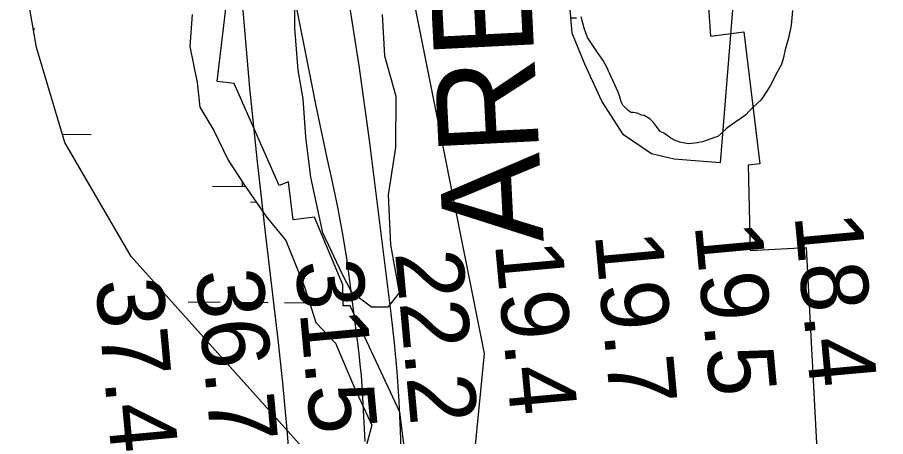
# Model space of a CAD drawing. Extents: x 3271442 to 3309282, y 752266 to 777610.
# Drawn here: x 3284421 to 3285287, y 758745 to 759163 of the extents above; entities that cross this region are included whole.
import ezdxf

# ---------------------------------------------------------------- set-up
doc = ezdxf.new("R2010")
doc.units = 0
for name, color, linetype in [('V-CHAN-NAID', 7, 'Continuous'), ('V-RIVR-RANG', 7, 'Continuous'), ('V-RRAP-RVMT', 7, 'Continuous'), ('V-RRAP-RVMT-IDEN', 7, 'Continuous'), ('V-SITE-VEGE', 7, 'Continuous'), ('V-TOPO-MAJR', 7, 'Continuous'), ('V-TOPO-MINR', 7, 'Continuous'), ('V-TOPO-SHOR', 7, 'Continuous'), ('V-WETL-SWMP', 7, 'Continuous')]:
    doc.layers.add(name, color=color, linetype=linetype)

msp = doc.modelspace()

# ---------------------------------------------------------------- linework, layer by layer
at = {"layer": 'V-RRAP-RVMT'}
for p, q in [((3284620.39, 759099.04), (3284636.34, 759233.86)), ((3285105.55, 759237.76), (3285112.16, 759144.27)), ((3285112.16, 759144.27), (3285145.37, 759148.31)), ((3285145.37, 759148.31), (3285161.29, 759016.77)), ((3284637.31, 759096.81), (3284620.39, 759099.04)), ((3284682.24, 758995.12), (3284637.31, 759096.81)), ((3285161.29, 759016.77), (3285149.86, 759015.37)), ((3285149.86, 759015.37), (3285151.73, 758930.26)), ((3284691.44, 758998.91), (3284682.24, 758995.12)), ((3284696.05, 758961.09), (3284691.44, 758998.91)), ((3284717.39, 758963.75), (3284696.05, 758961.09)), ((3284745.6, 758896.06), (3284717.39, 758963.75)), ((3285151.73, 758930.26), (3285207.65, 758933.29)), ((3285207.65, 758933.29), (3285218.54, 758725.16)), ((3284745.94, 758875.14), (3284745.6, 758896.06)), ((3284752.86, 758875.33), (3284745.94, 758875.14)), ((3284802.41, 758769.22), (3284752.86, 758875.33)), ((3284821.16, 758627.23), (3284802.41, 758769.22))]:
    msp.add_line(p, q, dxfattribs=at)
at = {"layer": 'V-SITE-VEGE'}
for p, q in [((3284697.69, 759152.25), (3284697.76, 759229.27)), ((3284595.32, 759165.72), (3284592.97, 759133.99)), ((3284784.97, 759165.84), (3284787.22, 759124.43)), ((3284701.24, 759110.2), (3284697.69, 759152.25)), ((3284592.97, 759133.99), (3284600.36, 759097.79)), ((3284787.22, 759124.43), (3284798.52, 759084.39)), ((3284705.98, 759081.76), (3284701.24, 759110.2)), ((3284600.36, 759097.79), (3284603.13, 759073.22)), ((3284708.86, 759043.59), (3284705.98, 759081.76)), ((3284798.52, 759084.39), (3284798.26, 759033.25)), ((3284603.13, 759073.22), (3284616.9, 759050.02)), ((3284616.9, 759050.02), (3284631.36, 759020.35)), ((3284713.69, 759003.49), (3284708.86, 759043.59)), ((3284798.26, 759033.25), (3284790.85, 758985.95)), ((3284631.36, 759020.35), (3284647.07, 758996.52)), ((3284725.76, 758947.92), (3284713.69, 759003.49)), ((3284647.07, 758996.52), (3284669.32, 758964.32)), ((3284790.85, 758985.95), (3284793.16, 758936.12)), ((3284669.32, 758964.32), (3284688.92, 758940.52)), ((3284744.83, 758907.28), (3284725.76, 758947.92)), ((3284688.92, 758940.52), (3284707.39, 758894.05)), ((3284793.16, 758936.12), (3284801.93, 758888.29)), ((3284754.68, 758888.59), (3284744.83, 758907.28)), ((3284707.39, 758894.05), (3284718.66, 758858.54)), ((3284774.21, 758873.84), (3284754.68, 758888.59)), ((3284801.93, 758888.29), (3284790.39, 758873.96)), ((3284790.39, 758873.96), (3284774.21, 758873.84)), ((3284718.66, 758858.54), (3284738.23, 758837.97)), ((3284738.23, 758837.97), (3284757.33, 758793.45)), ((3284757.33, 758793.45), (3284774.44, 758756.04)), ((3284774.44, 758756.04), (3284769.41, 758736.58))]:
    msp.add_line(p, q, dxfattribs=at)
msp.add_lwpolyline([(3285193.9, 759169.86), (3285192.74, 759155.16), (3285190.11, 759142.32), (3285186.75, 759130.94), (3285184.88, 759122.86), (3285183.01, 759115.89), (3285178.56, 759108.19), (3285171.52, 759093.89), (3285164.12, 759082.54), (3285162.27, 759080.34), (3285155.26, 759073.76), (3285151.2, 759069.73), (3285147.14, 759065.34), (3285133.14, 759055.85), (3285128.34, 759052.2), (3285122.81, 759047.08), (3285119.49, 759044.15), (3285115.07, 759042.7), (3285112.5, 759041.61), (3285104.4, 759038.71), (3285101.83, 759038.35), (3285099.25, 759037.63), (3285090.43, 759036.93), (3285081.62, 759038.44), (3285079.05, 759039.56), (3285076.85, 759039.93), (3285072.81, 759042.52), (3285066.22, 759046.96), (3285062.19, 759049.18), (3285058.54, 759053.98), (3285055.25, 759058.03), (3285051.59, 759061.72), (3285046.09, 759065.06), (3285043.52, 759065.44), (3285039.12, 759067.29), (3285035.08, 759068.05), (3285032.88, 759068.06), (3285029.58, 759070.64), (3285024.83, 759075.44), (3285023.01, 759078.75), (3285021.56, 759084.64), (3285020.11, 759088.32), (3285011.37, 759107.1), (3285010.65, 759109.31), (3285009.56, 759111.89), (3285005.18, 759119.99), (3284999.71, 759127.73), (3284989.48, 759142.84), (3284986.22, 759152.04), (3284983.33, 759163.44)], dxfattribs=at)
at = {"layer": 'V-TOPO-MAJR'}
msp.add_lwpolyline([(3284691.15, 759213.96), (3284713.65, 759099.81), (3284718.74, 759074.52), (3284723.97, 759049.26), (3284729.41, 759024.05), (3284735, 758998.86), (3284740.31, 758973.63), (3284745.13, 758948.32), (3284749.2, 758922.87), (3284752.78, 758897.34), (3284761.49, 758827.72), (3284762.74, 758816.8), (3284763.83, 758805.86), (3284764.69, 758794.9), (3284765.39, 758783.93), (3284767.73, 758740.03)], dxfattribs=at)
at = {"layer": 'V-TOPO-MINR'}
for points in [[(3284830.41, 760921.35), (3284839.43, 760594.44), (3284780.06, 760192.93), (3284769.91, 760121.49), (3284760.31, 760049.97), (3284751.53, 759978.34), (3284743.29, 759906.65), (3284732.15, 759804.44), (3284730.55, 759783.8), (3284729.83, 759763.15), (3284730.4, 759742.5), (3284731.85, 759721.84), (3284747.14, 759571.84), (3284754.68, 759507.76), (3284763.55, 759443.89), (3284774.41, 759380.33), (3284786.61, 759316.97), (3284799.37, 759255.82), (3284806.51, 759223.27), (3284814.09, 759190.84), (3284886.56, 758827.56), (3284847.65, 758431.58)], [(3284763.32, 760338.53), (3284656.81, 759763.81), (3284656.97, 759757.48), (3284657.26, 759751.15), (3284661.08, 759687.96), (3284663.8, 759653.72), (3284667.35, 759619.58), (3284672.18, 759585.6), (3284677.86, 759551.73), (3284684.29, 759517.96), (3284690.9, 759484.22), (3284697.76, 759450.53), (3284704.79, 759416.88), (3284721.8, 759336.92), (3284736.51, 759263.15), (3284749.96, 759189.17), (3284761.52, 759114.87), (3284771.81, 759040.36), (3284793.44, 758867.54), (3284796.7, 758838.41), (3284799.44, 758809.23), (3284801.41, 758779.99), (3284802.86, 758750.71), (3284806.55, 758649.55)], [(3284567.03, 760052.51), (3284568.4, 760052.34), (3284574.88, 760048.89), (3284581.91, 760038.02), (3284587.45, 760026.58), (3284590.77, 760014.31), (3284592.59, 760001.49), (3284600.6, 759829.74), (3284602.25, 759797.02), (3284604.04, 759764.32), (3284606.07, 759731.62), (3284608.25, 759698.94), (3284640.51, 759239.61), (3284646.23, 759165.92), (3284652.67, 759092.3), (3284660.19, 759018.78), (3284668.42, 758945.33), (3284680.82, 758841.62), (3284683.28, 758820.06), (3284685.58, 758798.49), (3284687.64, 758776.89), (3284689.55, 758755.27), (3284699, 758640.92)]]:
    msp.add_lwpolyline(points, dxfattribs=at)
at = {"layer": 'V-TOPO-SHOR'}
for points in [[(3284784.97, 759165.84), (3284787.22, 759124.44), (3284798.52, 759084.39), (3284798.26, 759033.25), (3284790.85, 758985.95), (3284793.16, 758936.12), (3284801.93, 758888.29), (3284790.39, 758873.96), (3284774.21, 758873.84), (3284754.68, 758888.58), (3284744.83, 758907.28), (3284725.76, 758947.92), (3284713.69, 759003.49), (3284708.86, 759043.59), (3284705.98, 759081.76), (3284701.24, 759110.2), (3284697.69, 759152.25), (3284697.76, 759229.27)], [(3284595.32, 759165.72), (3284592.97, 759133.99), (3284600.36, 759097.79), (3284603.13, 759073.22), (3284616.9, 759050.02), (3284631.36, 759020.35), (3284647.07, 758996.52), (3284669.32, 758964.32), (3284688.92, 758940.52), (3284707.39, 758894.05), (3284718.66, 758858.54), (3284738.23, 758837.97), (3284757.33, 758793.45), (3284774.44, 758756.04), (3284769.41, 758736.58)]]:
    msp.add_lwpolyline(points, dxfattribs=at)
at = {"layer": 'V-WETL-SWMP'}
for p, q in [((3285162.37, 759524.55), (3285122.02, 759017.96)), ((3284440.09, 759132.76), (3284421.16, 759246.45)), ((3284697.69, 759152.25), (3284697.76, 759229.27)), ((3284974.26, 759147.08), (3284969.98, 759200.12)), ((3284595.32, 759165.72), (3284592.97, 759133.99)), ((3284784.97, 759165.85), (3284787.22, 759124.44)), ((3284973.02, 759162.37), (3284978.56, 759162.33)), ((3284437, 759151.36), (3284438.54, 759151.35)), ((3284701.24, 759110.2), (3284697.69, 759152.25)), ((3284986.79, 759116.1), (3284974.26, 759147.08)), ((3284468.49, 759038.02), (3284440.09, 759132.76)), ((3284592.97, 759133.99), (3284600.36, 759097.79)), ((3284787.22, 759124.44), (3284798.53, 759084.39)), ((3285003.89, 759079.34), (3284986.79, 759116.1)), ((3284705.98, 759081.76), (3284701.24, 759110.2)), ((3284600.36, 759097.79), (3284603.13, 759073.22)), ((3284708.86, 759043.59), (3284705.98, 759081.76)), ((3284798.53, 759084.39), (3284798.26, 759033.25)), ((3285025.5, 759045.84), (3285003.89, 759079.34)), ((3284603.13, 759073.22), (3284616.9, 759050.02)), ((3284465.95, 759046.48), (3284494.83, 759046.24)), ((3284616.9, 759050.02), (3284631.36, 759020.35)), ((3284713.69, 759003.49), (3284708.86, 759043.59)), ((3285053.48, 759026.63), (3285025.5, 759045.84)), ((3284534.75, 758924.33), (3284468.49, 759038.02)), ((3284798.26, 759033.25), (3284790.85, 758985.95)), ((3285076.17, 759021.62), (3285053.48, 759026.63)), ((3284631.36, 759020.35), (3284647.07, 758996.52)), ((3285122.02, 759017.96), (3285076.17, 759021.62)), ((3284725.76, 758947.92), (3284713.69, 759003.49)), ((3284615.73, 758994.5), (3284648.66, 758994.23)), ((3284647.07, 758996.52), (3284669.32, 758964.32)), ((3284790.85, 758985.95), (3284793.16, 758936.12)), ((3284653.6, 758978.76), (3284659.38, 758978.71)), ((3284669.32, 758964.32), (3284688.92, 758940.52)), ((3284744.83, 758907.28), (3284725.76, 758947.92)), ((3284688.92, 758940.52), (3284707.39, 758894.06)), ((3284793.16, 758936.12), (3284801.93, 758888.29)), ((3284776.1, 758655.27), (3284534.75, 758924.33)), ((3284754.68, 758888.58), (3284744.83, 758907.28)), ((3284707.39, 758894.06), (3284718.66, 758858.54)), ((3284774.21, 758873.84), (3284754.68, 758888.58)), ((3284801.93, 758888.29), (3284790.39, 758873.96)), ((3284591.37, 758879.26), (3284623.37, 758879)), ((3284639.37, 758878.87), (3284671.37, 758878.6)), ((3284687.36, 758878.47), (3284712.4, 758878.27)), ((3284790.39, 758873.96), (3284774.21, 758873.84)), ((3284718.66, 758858.54), (3284738.23, 758837.97)), ((3284738.23, 758837.97), (3284757.34, 758793.45)), ((3284757.34, 758793.45), (3284774.44, 758756.04)), ((3284774.44, 758756.04), (3284769.41, 758736.58))]:
    msp.add_line(p, q, dxfattribs=at)
msp.add_arc((3284610.49, 758995.02), 35.25, 358.75626, 6.28298, dxfattribs=at)

# ---------------------------------------------------------------- texts
at = {"layer": 'V-CHAN-NAID'}
msp.add_text('FALSE RIVER (250.2)', height=100, rotation=9.9341, dxfattribs=at).set_placement((3284925.73, 758440.66))
at = {"layer": 'V-RIVR-RANG'}
for s, p in [('18.4', (3285195.92, 758965.86)), ('19.5', (3285096.36, 758956.48)), ('19.7', (3284996.8, 758947.11)), ('19.4', (3284897.24, 758937.73)), ('22.2', (3284797.68, 758928.35)), ('31.5', (3284698.12, 758918.98)), ('36.7', (3284598.56, 758909.6)), ('37.4', (3284499, 758900.23))]:
    msp.add_text(s, height=67, rotation=275.23833, dxfattribs=at).set_placement(p)
at = {"layer": 'V-RRAP-RVMT-IDEN'}
msp.add_text('ARBROTH', height=100, rotation=92.88188, dxfattribs=at).set_placement((3284945.94, 758939.48))

doc.saveas('drawing.dxf')
